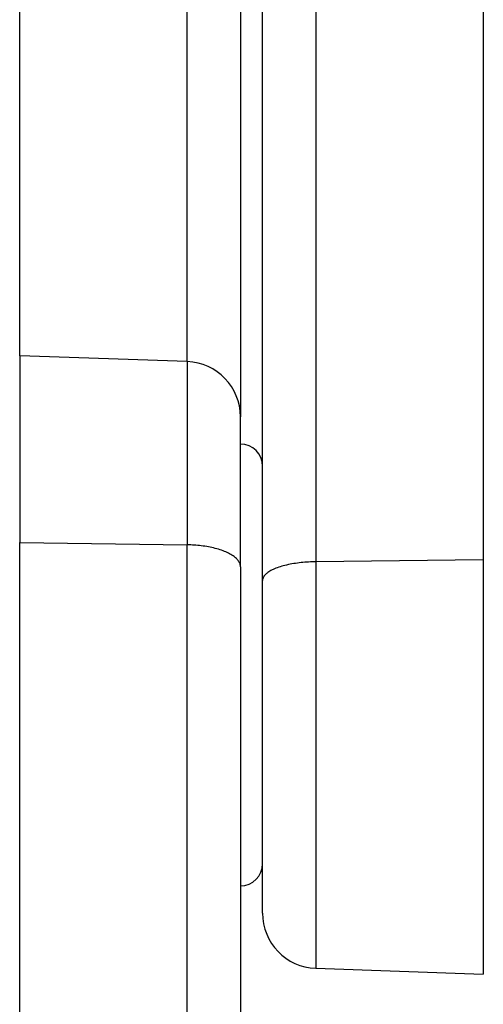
# Model space of a CAD drawing. Header units: inches. Extents: x 0 to 77643, y -44170 to 0.
# Tile 386 of 546: x 76123.1 to 76125.2, y -39520.81 to -39516.35. Entities that reach past the tile are written whole.
import ezdxf

# ---------------------------------------------------------------- set-up
doc = ezdxf.new("R2010")
doc.units = ezdxf.units.IN
doc.header["$MEASUREMENT"] = 0
doc.layers.get('0').update_dxf_attribs({"lineweight": 0})
doc.layers.add('FAKRO LOFT LADDERS', color=7, linetype='Continuous')

# ---------------------------------------------------------------- blocks, each defined once
blk = doc.blocks.new('A$C6AF374F8')
at = {"layer": 'FAKRO LOFT LADDERS', "color": 7, "linetype": 'Continuous'}
for p, q in [((172.413, 2642.262), (172.413, 2545.8)), ((180, 2642.523), (180, 2545.89)), ((170, 2544.95), (170, 2639.803)), ((169, 2621.477), (169, 2552.365)), ((159, 2555.128), (159, 2619.652)), ((166.587, 2554.863), (166.587, 2619.827)), ((159, 2555.128), (159, 2546.671)), ((166.587, 2554.863), (159, 2555.128)), ((166.587, 2554.863), (166.587, 2546.566)), ((169, 2545.577), (169, 2552.365)), ((159, 2397.74), (159, 2546.671)), ((159, 2546.671), (166.587, 2546.566)), ((166.587, 2397.898), (166.587, 2546.566)), ((180, 2545.89), (172.413, 2545.8)), ((180, 2545.89), (180, 2527.128)), ((169, 2545.577), (169, 2399.39)), ((172.413, 2545.8), (172.413, 2527.393)), ((170, 2529.891), (170, 2544.95)), ((172.413, 2527.393), (180, 2527.128))]:
    blk.add_line(p, q, dxfattribs=at)
for centre, radius, start, end in [((166.5, 2552.365), 2.5, 0, 88), ((169, 2550.128), 1, 0, 90), ((169, 2532.128), 1, 270, 0), ((172.5, 2529.891), 2.5, 180, 268)]:
    blk.add_arc(centre, radius, start, end, dxfattribs=at)
for points, weights in [([(169, 2545.577), (169, 2546.533), (166.587, 2546.566)], [1, 0.719339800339, 1]), ([(172.413, 2545.8), (170, 2545.772), (170, 2544.95)], [1, 0.719339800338, 1])]:
    blk.add_rational_spline(points, weights, degree=2, dxfattribs=at)

msp = doc.modelspace()

# ---------------------------------------------------------------- block references
at = {"xscale": 0.1, "yscale": 0.1, "zscale": 0.1}
msp.add_blockref('A$C6AF374F8', (76107.1973, -39773.38402), dxfattribs=at)

doc.saveas('drawing.dxf')
